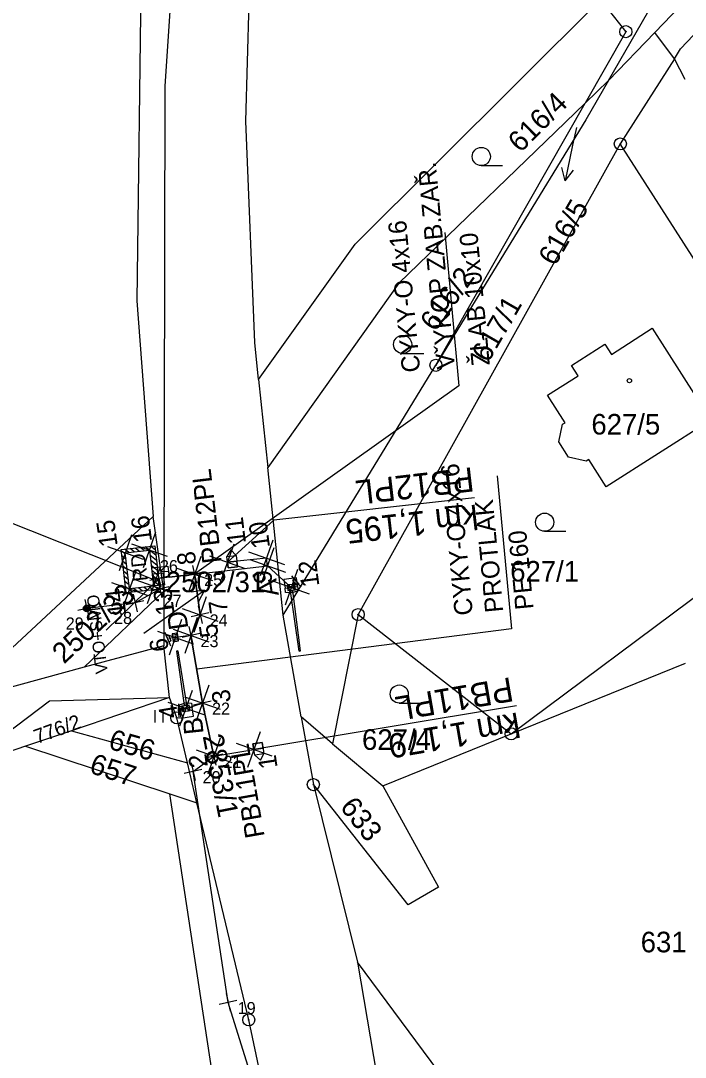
# Model space of a CAD drawing. Extents: x -562167 to -556918, y -1077891 to -1070763.
# Drawn here: x -558309 to -558254.1, y -1073797 to -1073711.4 of the extents above; entities that cross this region are included whole.
import ezdxf

# ---------------------------------------------------------------- set-up
doc = ezdxf.new("R2010")
doc.units = 0
for name, color, linetype in [('Body', 7, 'Continuous'), ('Default', 7, 'Continuous'), ('Hranice parcel', 7, 'Continuous'), ('Křížky', 7, 'Continuous'), ('Lomové body_cisla', 7, 'Continuous'), ('Lomové body_krizky', 7, 'Continuous'), ('Nová kabelizace', 7, 'Continuous'), ('nové prvky ZZ', 7, 'Continuous'), ('Parcelní čísla', 7, 'Continuous'), ('Pop  PČ popisy', 7, 'Continuous'), ('PS01_PS02_nové prvky ZZ', 7, 'Continuous'), ('trasa_NN', 7, 'Continuous'), ('trasa_NN_popisky', 7, 'Continuous'), ('trasa_NN_uzemneni', 7, 'Continuous'), ('Značky bodu BP', 7, 'Continuous'), ('Značky budov', 7, 'Continuous'), ('Značky kultur', 7, 'Continuous')]:
    doc.layers.add(name, color=color, linetype=linetype)

# ---------------------------------------------------------------- blocks, each defined once
blk = doc.blocks.new('Křížek')
at = {"layer": 'Křížky'}
for p, q in [((8.84, -8.84), (-8.84, 8.84)), ((8.84, -8.84), (-8.84, 8.84)), ((8.84, -8.84), (-8.84, 8.84)), ((8.84, 8.84), (-8.84, -8.84))]:
    blk.add_line(p, q, dxfattribs=at)
blk = doc.blocks.new('POINT_DISPLAY')
at = {"layer": 'Default'}
blk.add_line((0, 0), (0, 0), dxfattribs=at)
blk = doc.blocks.new('C04927')
at = {"layer": 'Lomové body_krizky'}
for p, q in [((-0.00212, -0.00212), (0.00212, 0.00212)), ((0.00212, -0.00212), (-0.00212, 0.00212))]:
    blk.add_line(p, q, dxfattribs=at)
blk.add_blockref('POINT_DISPLAY', (0, 0), dxfattribs=at)

msp = doc.modelspace()

# ---------------------------------------------------------------- linework, layer by layer
at = {"layer": 'Hranice parcel'}
for p, q in [((-558256.63, -1073712.41), (-558234.84, -1073689.73)), ((-558256.63, -1073712.41), (-558260.45, -1073716.38)), ((-558255.01, -1073714.6), (-558256.63, -1073712.41)), ((-558255.01, -1073714.6), (-558259.48, -1073721.62)), ((-558254.11, -1073716.3), (-558255.01, -1073714.6)), ((-558262.39, -1073718.25), (-558260.45, -1073716.38)), ((-558274.72, -1073739.9), (-558262.39, -1073718.25)), ((-558259.48, -1073721.62), (-558281.15, -1073760.49)), ((-558241.29, -1073750.06), (-558259.48, -1073721.62)), ((-558287.34, -1073760.54), (-558274.72, -1073739.9)), ((-558289.37, -1073741.07), (-558288.61, -1073748.35)), ((-558287.34, -1073760.54), (-558288.61, -1073748.35)), ((-558268.5, -1073770.34), (-558241.29, -1073750.06)), ((-558298.08, -1073752.4), (-558314.63, -1073767.78)), ((-558297.21, -1073758.56), (-558298.08, -1073752.4)), ((-558297.21, -1073758.56), (-558303.78, -1073764.84)), ((-558297.21, -1073758.56), (-558297.22, -1073763.06)), ((-558285.85, -1073768.92), (-558287.34, -1073760.54)), ((-558281.15, -1073760.49), (-558283.28, -1073771.17)), ((-558281.15, -1073760.49), (-558268.5, -1073770.34)), ((-558297.22, -1073763.06), (-558303.78, -1073764.84)), ((-558296.74, -1073767.33), (-558297.22, -1073763.06)), ((-558303.78, -1073764.84), (-558314.63, -1073767.78)), ((-558268.5, -1073770.34), (-558254.1, -1073764.51)), ((-558296.74, -1073767.33), (-558304.84, -1073770.08)), ((-558283.28, -1073771.17), (-558285.85, -1073768.92)), ((-558285.85, -1073768.92), (-558284.85, -1073774.53)), ((-558304.84, -1073770.08), (-558308.63, -1073771.36)), ((-558304.84, -1073770.08), (-558295.26, -1073772.72)), ((-558279.1, -1073774.62), (-558268.5, -1073770.34)), ((-558308.63, -1073771.36), (-558314.07, -1073773.21)), ((-558308.63, -1073771.36), (-558296.72, -1073775.29)), ((-558283.28, -1073771.17), (-558279.1, -1073774.62)), ((-558294.47, -1073776.03), (-558295.26, -1073772.72)), ((-558296.72, -1073775.29), (-558294.47, -1073776.03)), ((-558284.85, -1073774.53), (-558281.21, -1073789.19)), ((-558269.91, -1073804.38), (-558281.21, -1073789.19))]:
    msp.add_line(p, q, dxfattribs=at)
for points in [[(-558237.23, -1073540.41), (-558250.35, -1073559.71), (-558264.4, -1073584.99), (-558277.08, -1073613.49), (-558283.33, -1073632.3), (-558290.3, -1073658.29), (-558296.01, -1073700.28), (-558297.13, -1073716.84), (-558297.21, -1073758.56)], [(-558289.37, -1073741.07), (-558289.69, -1073738.01), (-558290.44, -1073719.74), (-558290.03, -1073705.01), (-558288.98, -1073695.83), (-558288.33, -1073687.34), (-558287.25, -1073676.53)], [(-558260.45, -1073716.38), (-558253.37, -1073704.07), (-558234.84, -1073689.73)], [(-558255.01, -1073714.6), (-558254.51, -1073713.78), (-558252.39, -1073711.53), (-558246.1, -1073706.69), (-558243.24, -1073704.13)], [(-558299.09, -1073706.57), (-558299.44, -1073734.57), (-558298.08, -1073752.4)], [(-558289.37, -1073741.07), (-558281.4, -1073729.91), (-558261.12, -1073709.7)], [(-558261.12, -1073709.7), (-558259.03, -1073712.35), (-558262.39, -1073718.25)], [(-558260.45, -1073716.38), (-558262.32, -1073719.63), (-558274.72, -1073739.9)], [(-558262.39, -1073718.25), (-558277.79, -1073733.11), (-558288.61, -1073748.35)], [(-558264.25, -1073744.77), (-558264.05, -1073744.64), (-558265.49, -1073742.37), (-558262.97, -1073740.76), (-558263.51, -1073739.92), (-558260.77, -1073738.16), (-558260.22, -1073739), (-558256.85, -1073736.83), (-558251.99, -1073744.42), (-558260.65, -1073749.95), (-558262.08, -1073747.68), (-558262.29, -1073747.81), (-558263.76, -1073747.5), (-558264.56, -1073746.23), (-558264.25, -1073744.77)], [(-558314.07, -1073773.21), (-558306.66, -1073767.6), (-558296.74, -1073767.33)], [(-558295.26, -1073772.72), (-558296.14, -1073769.02), (-558296.74, -1073767.33)], [(-558283.32, -1073826.38), (-558286.82, -1073828.49), (-558292.43, -1073806.4), (-558290.45, -1073805.85), (-558293.24, -1073798.11), (-558296.72, -1073775.29)], [(-558279.1, -1073774.62), (-558274.51, -1073783), (-558277.02, -1073784.45), (-558284.85, -1073774.53)], [(-558283.32, -1073826.38), (-558290.19, -1073793.95), (-558294.47, -1073776.03)], [(-558281.21, -1073789.19), (-558279.35, -1073800.07), (-558265.75, -1073842.87)]]:
    msp.add_lwpolyline(points, dxfattribs=at)
at = {"layer": 'Nová kabelizace'}
for p, q in [((-558294.967, -1073762.215), (-558296.258, -1073762.377)), ((-558295.389, -1073768.235), (-558294.016, -1073767.795))]:
    msp.add_line(p, q, dxfattribs=at)
for points in [[(-558298.232, -1073756.638), (-558296.881, -1073756.481), (-558296.757, -1073757.4), (-558288.634, -1073756.46), (-558286.67, -1073758.246)], [(-558288.634, -1073756.46), (-558288.721, -1073755.823), (-558291.947, -1073756.153)], [(-558294.665, -1073757.158), (-558294.214, -1073760.504), (-558294.214, -1073760.504), (-558294.967, -1073762.215), (-558294.016, -1073767.795), (-558293.064, -1073772.182), (-558289.763, -1073771.636)]]:
    msp.add_lwpolyline(points, dxfattribs=at)
at = {"layer": 'nové prvky ZZ'}
for p, q in [((-558300.376, -1073755.508), (-558300.709, -1073755.245)), ((-558300.091, -1073755.352), (-558300.423, -1073755.089)), ((-558299.669, -1073755.303), (-558300.002, -1073755.04)), ((-558299.248, -1073755.255), (-558299.58, -1073754.991)), ((-558298.826, -1073755.206), (-558299.159, -1073754.942)), ((-558298.405, -1073755.157), (-558298.737, -1073754.893)), ((-558297.85, -1073755.597), (-558298.404, -1073755.158)), ((-558297.801, -1073756.019), (-558298.355, -1073755.579)), ((-558297.898, -1073755.176), (-558298.316, -1073754.845)), ((-558300.328, -1073755.93), (-558300.66, -1073755.666)), ((-558300.279, -1073756.351), (-558300.611, -1073756.088)), ((-558297.752, -1073756.44), (-558298.306, -1073756.001)), ((-558297.703, -1073756.862), (-558298.257, -1073756.422)), ((-558300.23, -1073756.773), (-558300.563, -1073756.509)), ((-558300.181, -1073757.194), (-558300.514, -1073756.931)), ((-558300.133, -1073757.616), (-558300.465, -1073757.352)), ((-558297.654, -1073757.283), (-558298.209, -1073756.844)), ((-558297.606, -1073757.704), (-558298.16, -1073757.265)), ((-558298.075, -1073757.13), (-558297.28, -1073757.038)), ((-558297.96, -1073758.124), (-558298.075, -1073757.13)), ((-558285.861, -1073758.217), (-558286.633, -1073757.299)), ((-558297.605, -1073757.522), (-558301.976, -1073761.769)), ((-558300.084, -1073758.037), (-558300.416, -1073757.774)), ((-558299.805, -1073758.641), (-558300.368, -1073758.195)), ((-558298.119, -1073758.446), (-558298.452, -1073758.182)), ((-558297.557, -1073758.126), (-558298.111, -1073757.687)), ((-558297.698, -1073758.397), (-558298.062, -1073758.108)), ((-558286.67, -1073758.246), (-558286.322, -1073757.82)), ((-558300.226, -1073758.69), (-558300.319, -1073758.617)), ((-558299.383, -1073758.592), (-558299.716, -1073758.329)), ((-558298.962, -1073758.544), (-558299.294, -1073758.28)), ((-558298.541, -1073758.495), (-558298.873, -1073758.231)), ((-558286.732, -1073758.547), (-558286.534, -1073758.52)), ((-558286.028, -1073763.497), (-558286.732, -1073758.547)), ((-558285.909, -1073763.481), (-558286.534, -1073758.52)), ((-558297.125, -1073761.952), (-558296.656, -1073763.056)), ((-558296.258, -1073762.377), (-558296.801, -1073762.466)), ((-558296.039, -1073763.489), (-558296.157, -1073763.507)), ((-558296.157, -1073763.507), (-558295.529, -1073767.963)), ((-558296.039, -1073763.489), (-558295.331, -1073767.933)), ((-558286.028, -1073763.497), (-558285.909, -1073763.481)), ((-558295.999, -1073767.869), (-558295.971, -1073769.068)), ((-558295.389, -1073768.235), (-558295.888, -1073768.466)), ((-558295.331, -1073767.933), (-558295.529, -1073767.963))]:
    msp.add_line(p, q, dxfattribs=at)
for points in [[(-558271.521, -1073750.855), (-558288.105, -1073752.694)], [(-558288.105, -1073752.694), (-558291.947, -1073756.153)], [(-558297.28, -1073757.038), (-558297.165, -1073758.032), (-558297.96, -1073758.124)], [(-558286.603, -1073758.237), (-558286.15, -1073758.178), (-558286.244, -1073757.459), (-558287.285, -1073757.595), (-558287.191, -1073758.314), (-558286.737, -1073758.255)], [(-558286.603, -1073758.237), (-558286.15, -1073758.178), (-558286.104, -1073758.525), (-558286.612, -1073758.692), (-558287.145, -1073758.661), (-558287.191, -1073758.314), (-558286.737, -1073758.255)], [(-558295.455, -1073768.245), (-558295.908, -1073768.312), (-558295.959, -1073767.965), (-558295.454, -1073767.79), (-558294.92, -1073767.813), (-558294.869, -1073768.159), (-558295.322, -1073768.225)], [(-558295.455, -1073768.245), (-558295.908, -1073768.312), (-558295.803, -1073769.029), (-558294.764, -1073768.876), (-558294.869, -1073768.159), (-558295.322, -1073768.225)], [(-558268.074, -1073768.024), (-558289.763, -1073771.636)]]:
    msp.add_lwpolyline(points, dxfattribs=at)
for points in [[(-558297.942, -1073754.801), (-558297.528, -1073758.378), (-558300.309, -1073758.699), (-558300.723, -1073755.123)], [(-558297.942, -1073754.801), (-558297.528, -1073758.378), (-558300.309, -1073758.699), (-558300.723, -1073755.123)], [(-558298.404, -1073755.157), (-558298.059, -1073758.137), (-558300.046, -1073758.367), (-558300.391, -1073755.387)], [(-558298.404, -1073755.157), (-558298.059, -1073758.137), (-558300.046, -1073758.367), (-558300.391, -1073755.387)], [(-558286.971, -1073758.503), (-558286.324, -1073758.436), (-558286.37, -1073757.989), (-558287.017, -1073758.055)], [(-558286.846, -1073758.49), (-558286.423, -1073758.446), (-558286.47, -1073757.999), (-558286.893, -1073758.043)], [(-558286.054, -1073757.987), (-558286.221, -1073758.069), (-558286.549, -1073757.678), (-558286.44, -1073757.528)], [(-558297.008, -1073762.228), (-558296.825, -1073762.199), (-558296.625, -1073762.668), (-558296.773, -1073762.78)], [(-558295.985, -1073762.663), (-558296.086, -1073762.021), (-558296.531, -1073762.091), (-558296.429, -1073762.733)], [(-558296.004, -1073762.54), (-558296.071, -1073762.12), (-558296.515, -1073762.19), (-558296.449, -1073762.61)], [(-558295.992, -1073768.169), (-558295.811, -1073768.209), (-558295.799, -1073768.719), (-558295.978, -1073768.768)], [(-558295.1, -1073767.965), (-558295.743, -1073768.06), (-558295.677, -1073768.505), (-558295.034, -1073768.411)], [(-558295.223, -1073767.984), (-558295.644, -1073768.045), (-558295.578, -1073768.491), (-558295.158, -1073768.429)]]:
    msp.add_lwpolyline(points, close=True, dxfattribs=at)
for centre in [(-558286.67, -1073758.246), (-558286.67, -1073758.246), (-558286.67, -1073758.246), (-558296.258, -1073762.377), (-558296.258, -1073762.377), (-558295.389, -1073768.235), (-558295.389, -1073768.235), (-558295.389, -1073768.235)]:
    msp.add_circle(centre, 0.0675, dxfattribs=at)
at = {"layer": 'Pop  PČ popisy'}
for p, q in [((-558263.11, -1073720.25), (-558263.42, -1073721.72)), ((-558263.42, -1073721.72), (-558264.044, -1073724.655)), ((-558264.044, -1073724.655), (-558264.326, -1073723.572)), ((-558264.044, -1073724.655), (-558263.346, -1073723.78)), ((-558296.3, -1073760.2), (-558293.842, -1073758.479)), ((-558293.842, -1073758.479), (-558294.949, -1073758.643)), ((-558293.842, -1073758.479), (-558294.375, -1073759.463)), ((-558298.86, -1073762.02), (-558296.3, -1073760.2))]:
    msp.add_line(p, q, dxfattribs=at)
at = {"layer": 'PS01_PS02_nové prvky ZZ'}
for p, q in [((-558291.677, -1073755.154), (-558292.001, -1073755.684)), ((-558292.001, -1073755.684), (-558291.239, -1073755.596)), ((-558291.677, -1073755.154), (-558291.239, -1073755.596)), ((-558291.947, -1073756.153), (-558291.185, -1073756.065)), ((-558291.185, -1073756.065), (-558291.947, -1073756.153)), ((-558291.947, -1073756.153), (-558291.892, -1073756.623)), ((-558291.131, -1073756.534), (-558291.185, -1073756.065)), ((-558291.892, -1073756.623), (-558291.131, -1073756.534)), ((-558291.892, -1073756.623), (-558291.131, -1073756.534)), ((-558289.084, -1073771.044), (-558289.84, -1073771.17)), ((-558289.006, -1073771.511), (-558289.084, -1073771.044)), ((-558289.006, -1073771.511), (-558289.763, -1073771.636)), ((-558289.763, -1073771.636), (-558289.006, -1073771.511)), ((-558288.929, -1073771.977), (-558289.686, -1073772.101)), ((-558289.227, -1073772.522), (-558289.686, -1073772.101)), ((-558289.227, -1073772.522), (-558288.929, -1073771.977))]:
    msp.add_line(p, q, dxfattribs=at)
for points in [[(-558291.239, -1073755.596), (-558291.131, -1073756.534), (-558291.892, -1073756.623), (-558292.001, -1073755.684), (-558291.239, -1073755.596)], [(-558289.686, -1073772.101), (-558289.84, -1073771.17), (-558289.084, -1073771.044), (-558288.929, -1073771.977), (-558289.686, -1073772.101)], [(-558289.084, -1073771.044), (-558289.84, -1073771.17), (-558289.763, -1073771.636)]]:
    msp.add_lwpolyline(points, dxfattribs=at)
at = {"layer": 'trasa_NN'}
msp.add_lwpolyline([(-558287.163, -1073807.704), (-558291.896, -1073792.522), (-558294.794, -1073773.451), (-558293.064, -1073772.182), (-558294.016, -1073767.795), (-558294.967, -1073762.215), (-558294.214, -1073760.504), (-558294.665, -1073757.158), (-558298.126, -1073757.559), (-558298.126, -1073757.559), (-558298.126, -1073757.559)], dxfattribs=at)
at = {"layer": 'trasa_NN_popisky'}
for points in [[(-558317.06, -1073711.589), (-558313.383, -1073751.511), (-558298.126, -1073757.559)], [(-558273.997, -1073728.947), (-558272.833, -1073741.585), (-558294.665, -1073757.158)], [(-558269.645, -1073749.02), (-558268.481, -1073761.658), (-558294.491, -1073765.005)]]:
    msp.add_lwpolyline(points, dxfattribs=at)
at = {"layer": 'trasa_NN_uzemneni'}
msp.add_lwpolyline([(-558298.126, -1073757.559), (-558297.629, -1073757.501), (-558297.528, -1073758.378), (-558299.583, -1073759.522), (-558303.576, -1073759.982)], dxfattribs=at)
for radius in [0.28, 0.211, 0.111]:
    msp.add_circle((-558303.576, -1073759.982), radius, dxfattribs=at)
at = {"layer": 'Značky bodu BP'}
for centre, radius in [((-558259.03, -1073712.35), 0.5), ((-558259.03, -1073712.35), 0.0303), ((-558259.48, -1073721.62), 0.5), ((-558259.48, -1073721.62), 0.0303), ((-558274.72, -1073739.9), 0.5), ((-558274.72, -1073739.9), 0.0303), ((-558281.15, -1073760.49), 0.5), ((-558281.15, -1073760.49), 0.0303), ((-558296.14, -1073769.02), 0.5), ((-558296.14, -1073769.02), 0.0303), ((-558268.5, -1073770.34), 0.5), ((-558268.5, -1073770.34), 0.0303), ((-558284.85, -1073774.53), 0.5), ((-558284.85, -1073774.53), 0.0303), ((-558290.19, -1073793.95), 0.5), ((-558290.19, -1073793.95), 0.0303)]:
    msp.add_circle(centre, radius, dxfattribs=at)
at = {"layer": 'Značky budov'}
msp.add_circle((-558258.727, -1073741.169), 0.175, dxfattribs=at)
at = {"layer": 'Značky kultur'}
for p, q in [((-558270.973, -1073723.41), (-558269.223, -1073723.41)), ((-558277.473, -1073738.93), (-558275.723, -1073738.93)), ((-558265.733, -1073753.61), (-558263.983, -1073753.61)), ((-558297.932, -1073769.39), (-558297.932, -1073768.385)), ((-558297.262, -1073769.39), (-558297.262, -1073768.385)), ((-558277.753, -1073767.8), (-558276.003, -1073767.8))]:
    msp.add_line(p, q, dxfattribs=at)
for centre in [(-558270.973, -1073722.66), (-558277.473, -1073738.18), (-558265.733, -1073752.86), (-558277.753, -1073767.05)]:
    msp.add_circle(centre, 0.75, dxfattribs=at)

# ---------------------------------------------------------------- block references
at = {"layer": 'Body', "xscale": 0.12500000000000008, "yscale": 0.12499999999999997, "rotation": 115.71431401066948}
for p in [(-558300.391, -1073755.387), (-558298.404, -1073755.157), (-558291.947, -1073756.153), (-558288.721, -1073755.823), (-558288.634, -1073756.46), (-558294.665, -1073757.158), (-558300.046, -1073758.367), (-558298.059, -1073758.137), (-558286.67, -1073758.246), (-558294.214, -1073760.504), (-558294.967, -1073762.215), (-558296.258, -1073762.377), (-558295.389, -1073768.235), (-558294.016, -1073767.795), (-558289.763, -1073771.636), (-558293.064, -1073772.182)]:
    msp.add_blockref('Křížek', p, dxfattribs=at)
at = {"layer": 'Lomové body_krizky', "xscale": 249.9999999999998, "yscale": 249.99999999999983, "rotation": 147.9190601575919}
for p in [(-558294.665, -1073757.158), (-558297.629, -1073757.501), (-558297.528, -1073758.378), (-558299.583, -1073759.522), (-558303.576, -1073759.982), (-558294.214, -1073760.504), (-558294.967, -1073762.215), (-558294.016, -1073767.795), (-558293.064, -1073772.182), (-558294.794, -1073773.451), (-558291.896, -1073792.522)]:
    msp.add_blockref('C04927', p, dxfattribs=at)

# ---------------------------------------------------------------- texts
at = {"layer": 'Default'}
for s, rotation, p in [('15', 98.00887, (-558301.012, -1073754.792)), ('16', 97.52773, (-558298.17, -1073754.435)), ('11', 96.98674, (-558290.415, -1073754.58)), ('10', 97.93797, (-558288.42, -1073754.929)), ('8', 96.80236, (-558294.53, -1073756.3)), ('12', 97.44074, (-558284.344, -1073758.116)), ('9', 91.26762, (-558288.269, -1073757.929)), ('14', 97.14942, (-558300.302, -1073760.493)), ('13', 97.97523, (-558296.303, -1073760.443)), ('7', 97.66493, (-558291.896, -1073760.299)), ('5', 97.97371, (-558292.685, -1073762.263)), ('6', 96.47428, (-558296.802, -1073763.468)), ('3', 97.77897, (-558291.649, -1073767.693)), ('4', 99.22753, (-558296.011, -1073768.949)), ('2', 97.86106, (-558293.561, -1073773.03)), ('1', 98.51002, (-558287.799, -1073773.114))]:
    msp.add_text(s, height=1.5, rotation=rotation, dxfattribs=at).set_placement(p)
at = {"layer": 'Lomové body_cisla'}
for s, p in [('26', (-558297.531, -1073756.984)), ('25', (-558293.875, -1073758.122)), ('27', (-558297.226, -1073759.849)), ('29', (-558305.316, -1073761.723)), ('28', (-558301.323, -1073761.264)), ('24', (-558293.424, -1073761.468)), ('23', (-558294.177, -1073763.178)), ('22', (-558293.226, -1073768.758)), ('21', (-558292.274, -1073773.145)), ('20', (-558294.004, -1073774.414)), ('19', (-558291.106, -1073793.485))]:
    msp.add_text(s, height=1, dxfattribs=at).set_placement(p)
at = {"layer": 'nové prvky ZZ'}
for s, height, rotation, p in [('PB12PL', 2, 186.66057, (-558271.705, -1073748.307)), ('km 1,195', 2, 186.66057, (-558271.352, -1073751.392)), ('RD', 1.2, 96.25972, (-558298.529, -1073757.683)), ('VTO+SMO', 1, 96.60451, (-558301.835, -1073765.325)), ('PB11PL', 2, 189.77646, (-558268.533, -1073765.646)), ('km 1,179', 2, 189.77646, (-558267.962, -1073768.552))]:
    msp.add_text(s, height=height, rotation=rotation, dxfattribs=at).set_placement(p)
at = {"layer": 'Parcelní čísla'}
for s, height, rotation, p in [('616/4', 1.7, 45, (-558267.738, -1073722.411)), ('616/5', 1.7, 60, (-558264.881, -1073731.787)), ('616/2', 1.7, 54, (-558274.782, -1073737.209)), ('617/1', 1.7, 60, (-558270.393, -1073739.755)), ('2502/33', 1.7, 43, (-558305.46, -1073764.621)), ('776/2', 1.19, 20, (-558307.686, -1073771.179)), ('656', 1.7, 344, (-558301.879, -1073771.546)), ('2853/1', 1.7, 281, (-558294.004, -1073770.512)), ('657', 1.7, 342, (-558303.454, -1073773.529)), ('633', 1.7, 308, (-558282.711, -1073776.391))]:
    msp.add_text(s, height=height, rotation=rotation, dxfattribs=at).set_placement(p)
for s, p in [('627/5', (-558261.87, -1073745.62)), ('627/1', (-558268.578, -1073757.76)), ('2502/31', (-558297.046, -1073758.64)), ('627/4', (-558280.828, -1073771.66)), ('631', (-558257.795, -1073788.38))]:
    msp.add_text(s, height=1.7, dxfattribs=at).set_placement(p)
at = {"layer": 'PS01_PS02_nové prvky ZZ'}
for s, rotation, p in [('PB12PL', 96.80673, (-558292.414, -1073756.176)), ('A', 98.83627, (-558287.7, -1073758.87)), ('D', 98.64342, (-558295.169, -1073761.619)), ('B', 95.9632, (-558293.916, -1073770.31)), ('PB11PL', 99.90658, (-558288.866, -1073778.802))]:
    msp.add_text(s, height=1.6, rotation=rotation, dxfattribs=at).set_placement(p)
at = {"layer": 'trasa_NN_popisky'}
for s, p in [('VˇYKOP ZAB.ZAŘ.', (-558273.137, -1073740.149)), ('CYKY-O 4x16', (-558276.012, -1073740.42)), ('ŽLAB 10x10', (-558270.262, -1073739.879)), ('CYKY-O 4x16', (-558271.661, -1073760.493)), ('PROTLAK ', (-558269.145, -1073760.256)), ('PE 160', (-558266.651, -1073760.021))]:
    msp.add_text(s, height=1.5, rotation=95.37442, dxfattribs=at).set_placement(p)

doc.saveas('drawing.dxf')
